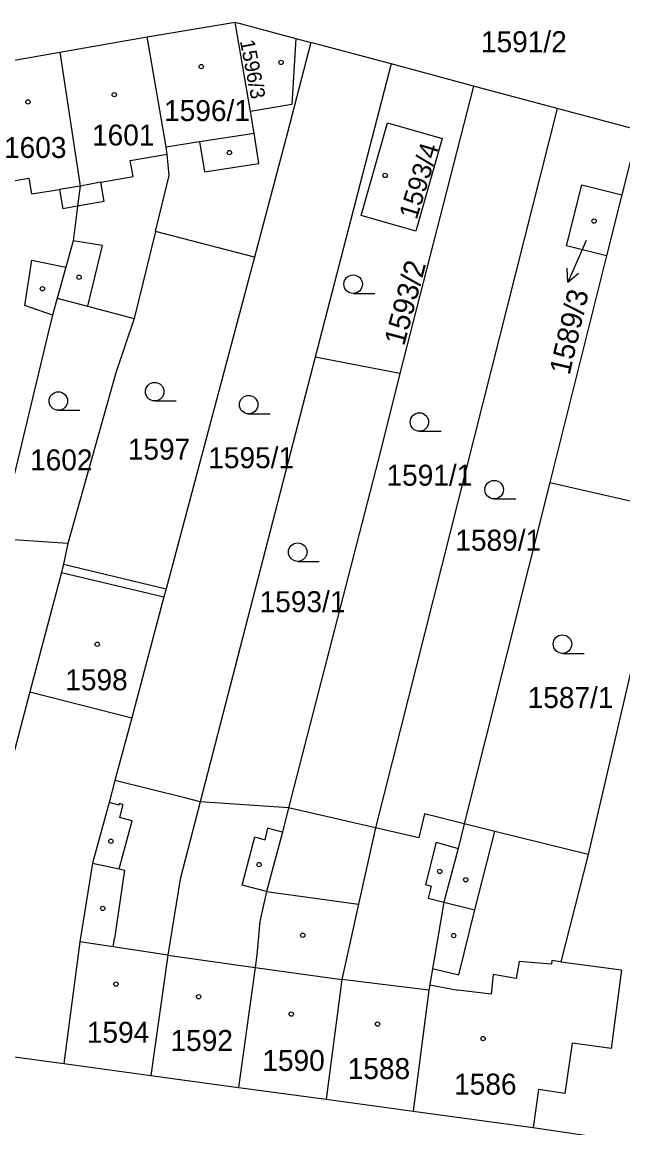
# Model space of a CAD drawing. Extents: x -733394 to -722299, y -1082822 to -1075049.
# Drawn here: x -728172.7 to -728124, y -1078606.5 to -1078516.9 of the extents above; entities that cross this region are included whole.
import ezdxf

# ---------------------------------------------------------------- set-up
doc = ezdxf.new("R2010")
doc.units = 0
for name, color, linetype in [('Hranice parcel', 7, 'Continuous'), ('Parcelní čísla', 7, 'Continuous'), ('Pop  PČ popisy', 7, 'Continuous'), ('Vnitřní kresba', 7, 'Continuous'), ('Značky budov', 7, 'Continuous'), ('Značky kultur', 7, 'Continuous')]:
    doc.layers.add(name, color=color, linetype=linetype)

msp = doc.modelspace()

# ---------------------------------------------------------------- linework, layer by layer
at = {"layer": 'Hranice parcel'}
for p, q in [((-728162.59, -1078518.09), (-728155.47, -1078516.89)), ((-728155.47, -1078516.89), (-728150.55, -1078518.21)), ((-728169.67, -1078519.33), (-728162.59, -1078518.09)), ((-728150.55, -1078518.21), (-728149.33, -1078518.54)), ((-728142.83, -1078520.28), (-728149.33, -1078518.54)), ((-728176.71, -1078520.56), (-728169.67, -1078519.33)), ((-728142.83, -1078520.28), (-728148.98, -1078544.05)), ((-728136.15, -1078522.07), (-728142.83, -1078520.28)), ((-728136.15, -1078522.07), (-728142.13, -1078545.37)), ((-728129.36, -1078523.9), (-728136.15, -1078522.07)), ((-728129.36, -1078523.9), (-728144.09, -1078582.2)), ((-728122.81, -1078525.65), (-728124.12, -1078530.89)), ((-728124.12, -1078530.89), (-728125.36, -1078535.83)), ((-728161.93, -1078533.86), (-728163.65, -1078540.92)), ((-728153.9, -1078535.95), (-728161.93, -1078533.86)), ((-728153.9, -1078535.95), (-728161.06, -1078562.81)), ((-728125.36, -1078535.83), (-728129.96, -1078554.19)), ((-728148.98, -1078544.05), (-728158.3, -1078580.09)), ((-728142.13, -1078545.37), (-728148.98, -1078544.05)), ((-728129.96, -1078554.19), (-728136.9, -1078581.86)), ((-728129.96, -1078554.19), (-728120.37, -1078556.41)), ((-728120.37, -1078556.41), (-728126.86, -1078584.35)), ((-728169.02, -1078559.14), (-728174.64, -1078558.77)), ((-728169.02, -1078559.14), (-728169.36, -1078560.81)), ((-728169.36, -1078560.81), (-728161.06, -1078562.81)), ((-728151.14, -1078580.58), (-728158.3, -1078580.09)), ((-728144.09, -1078582.2), (-728151.14, -1078580.58)), ((-728179.28, -1078599.92), (-728169.34, -1078601.29)), ((-728169.34, -1078601.29), (-728162.29, -1078602.25)), ((-728162.29, -1078602.25), (-728155.19, -1078603.22)), ((-728155.19, -1078603.22), (-728148.08, -1078604.18)), ((-728148.08, -1078604.18), (-728141.03, -1078605.16)), ((-728141.03, -1078605.16), (-728131.32, -1078606.48)), ((-728131.32, -1078606.48), (-728120.89, -1078608.01))]:
    msp.add_line(p, q, dxfattribs=at)
for points in [[(-728150.55, -1078518.21), (-728150.86, -1078523.56), (-728154.23, -1078524.13), (-728155.47, -1078516.89)], [(-728161.93, -1078533.86), (-728160.82, -1078529.32), (-728160.96, -1078527.58), (-728161.06, -1078527), (-728162.59, -1078518.09)], [(-728149.33, -1078518.54), (-728151.21, -1078525.84), (-728153.9, -1078535.95)], [(-728169.67, -1078519.33), (-728168.03, -1078530.18), (-728168.24, -1078531.8), (-728168.59, -1078534.61), (-728169.19, -1078536.76), (-728169.89, -1078539.27)], [(-728122.81, -1078525.65), (-728122.89, -1078525.63), (-728129.36, -1078523.9)], [(-728138.69, -1078526.32), (-728140.83, -1078533.82), (-728145.26, -1078532.56), (-728143.12, -1078525.06), (-728138.69, -1078526.32)], [(-728125.36, -1078535.83), (-728128.61, -1078535.02), (-728127.37, -1078530.07), (-728124.12, -1078530.89)], [(-728169.89, -1078539.27), (-728170.27, -1078540.65), (-728170.64, -1078542.18), (-728174.64, -1078558.77)], [(-728169.89, -1078539.27), (-728167.42, -1078539.92), (-728163.65, -1078540.92)], [(-728163.65, -1078540.92), (-728165.13, -1078545.3), (-728169.02, -1078559.14)], [(-728142.13, -1078545.37), (-728143.66, -1078551.56), (-728151.14, -1078580.58)], [(-728169.36, -1078560.81), (-728169.54, -1078561.5), (-728172.09, -1078571.16), (-728174.08, -1078578.7)], [(-728161.06, -1078562.81), (-728161.24, -1078563.48), (-728163.84, -1078573.26), (-728165.2, -1078578.36)], [(-728165.2, -1078578.36), (-728165.67, -1078580.14), (-728167.03, -1078585.06), (-728168.04, -1078591.42), (-728169.34, -1078601.29)], [(-728158.3, -1078580.09), (-728159.54, -1078579.77), (-728165.2, -1078578.36)], [(-728158.3, -1078580.09), (-728159.92, -1078586.34), (-728160.91, -1078592.51), (-728162.29, -1078602.25)], [(-728151.14, -1078580.58), (-728151.64, -1078582.53), (-728152.91, -1078587.35), (-728153.47, -1078589.77), (-728153.71, -1078592.48), (-728153.85, -1078593.5), (-728155.19, -1078603.22)], [(-728136.9, -1078581.86), (-728140.13, -1078581.06), (-728140.58, -1078583.01), (-728144.09, -1078582.2)], [(-728136.9, -1078581.86), (-728137.4, -1078583.87), (-728138.55, -1078588.2), (-728139.34, -1078592.84), (-728139.47, -1078593.59), (-728139.69, -1078594.91), (-728139.77, -1078595.35), (-728141.03, -1078605.16)], [(-728126.86, -1078584.35), (-728134.41, -1078582.48), (-728136.9, -1078581.86)], [(-728144.09, -1078582.2), (-728145.47, -1078588.38), (-728146.81, -1078594.48), (-728148.08, -1078604.18)], [(-728126.86, -1078584.35), (-728129.07, -1078593.05), (-728124.16, -1078593.7), (-728124.99, -1078600.06), (-728128.15, -1078599.63), (-728128.74, -1078603.73), (-728130.88, -1078603.4), (-728131.32, -1078606.48)]]:
    msp.add_lwpolyline(points, dxfattribs=at)
at = {"layer": 'Pop  PČ popisy'}
for p, q in [((-728127.29, -1078535.21), (-728128.511, -1078537.952)), ((-728127.02, -1078534.59), (-728127.29, -1078535.21)), ((-728128.511, -1078537.952), (-728128.561, -1078536.833)), ((-728128.511, -1078537.952), (-728127.646, -1078537.24))]:
    msp.add_line(p, q, dxfattribs=at)
at = {"layer": 'Vnitřní kresba'}
for p, q in [((-728153.93, -1078525.88), (-728154.23, -1078524.13)), ((-728158.35, -1078526.57), (-728153.93, -1078525.88)), ((-728153.54, -1078528.34), (-728153.93, -1078525.88)), ((-728161.06, -1078527), (-728158.35, -1078526.57)), ((-728158.35, -1078526.57), (-728157.96, -1078529.03)), ((-728163.96, -1078528.11), (-728160.96, -1078527.58)), ((-728163.73, -1078529.41), (-728163.96, -1078528.11)), ((-728157.96, -1078529.03), (-728153.54, -1078528.34)), ((-728175.15, -1078530.05), (-728172.17, -1078529.55)), ((-728172.17, -1078529.55), (-728171.96, -1078530.82)), ((-728166.34, -1078529.87), (-728168.03, -1078530.18)), ((-728166.34, -1078529.87), (-728163.73, -1078529.41)), ((-728166.07, -1078531.43), (-728166.34, -1078529.87)), ((-728171.96, -1078530.82), (-728169.71, -1078530.45)), ((-728168.03, -1078530.18), (-728169.71, -1078530.45)), ((-728169.71, -1078530.45), (-728169.44, -1078532.01)), ((-728166.07, -1078531.43), (-728168.24, -1078531.8)), ((-728168.24, -1078531.8), (-728169.44, -1078532.01)), ((-728166.23, -1078535), (-728168.59, -1078534.61)), ((-728166.23, -1078535), (-728167.42, -1078539.92)), ((-728172.51, -1078539.86), (-728171.94, -1078536.19)), ((-728171.94, -1078536.19), (-728169.19, -1078536.76)), ((-728170.27, -1078540.65), (-728172.51, -1078539.86)), ((-728169.54, -1078561.5), (-728161.24, -1078563.48)), ((-728172.09, -1078571.16), (-728163.84, -1078573.26)), ((-728164.9, -1078580.35), (-728165.67, -1078580.14)), ((-728164.86, -1078580.21), (-728164.9, -1078580.35)), ((-728164.57, -1078580.29), (-728164.86, -1078580.21)), ((-728164.57, -1078580.29), (-728164.84, -1078581.34)), ((-728164.85, -1078585.5), (-728163.82, -1078581.61)), ((-728163.82, -1078581.61), (-728164.84, -1078581.34)), ((-728152.83, -1078582.22), (-728153.07, -1078583.15)), ((-728151.64, -1078582.53), (-728152.83, -1078582.22)), ((-728136.05, -1078588.84), (-728134.41, -1078582.48)), ((-728154.89, -1078586.83), (-728153.87, -1078582.93)), ((-728153.87, -1078582.93), (-728153.07, -1078583.15)), ((-728139.18, -1078583.34), (-728140.05, -1078586.79)), ((-728139.18, -1078583.34), (-728137.4, -1078583.87)), ((-728167.03, -1078585.06), (-728164.85, -1078585.5)), ((-728164.85, -1078585.5), (-728164.43, -1078585.62)), ((-728164.43, -1078585.62), (-728165.24, -1078591.15)), ((-728152.91, -1078587.35), (-728154.89, -1078586.83)), ((-728140.05, -1078586.79), (-728139.57, -1078586.91)), ((-728139.57, -1078586.91), (-728139.81, -1078587.88)), ((-728152.91, -1078587.35), (-728145.47, -1078588.38)), ((-728139.81, -1078587.88), (-728138.55, -1078588.2)), ((-728138.55, -1078588.2), (-728136.05, -1078588.84)), ((-728137.34, -1078594.1), (-728136.05, -1078588.84)), ((-728165.34, -1078591.83), (-728168.04, -1078591.42)), ((-728165.34, -1078591.83), (-728165.24, -1078591.15)), ((-728160.91, -1078592.51), (-728165.34, -1078591.83)), ((-728160.91, -1078592.51), (-728153.85, -1078593.5)), ((-728153.85, -1078593.5), (-728146.81, -1078594.48)), ((-728139.47, -1078593.59), (-728137.34, -1078594.1)), ((-728132.44, -1078593.01), (-728132.68, -1078594.39)), ((-728129.82, -1078593.25), (-728132.44, -1078593.01)), ((-728129.79, -1078592.95), (-728129.82, -1078593.25)), ((-728129.07, -1078593.05), (-728129.79, -1078592.95)), ((-728139.77, -1078595.35), (-728146.81, -1078594.48)), ((-728134.55, -1078594.07), (-728134.73, -1078595.66)), ((-728132.68, -1078594.39), (-728134.55, -1078594.07)), ((-728139.69, -1078594.91), (-728137.42, -1078595.35)), ((-728134.73, -1078595.66), (-728137.42, -1078595.35))]:
    msp.add_line(p, q, dxfattribs=at)
at = {"layer": 'Značky budov'}
for centre in [(-728151.737, -1078520.159), (-728158.207, -1078520.499), (-728165.257, -1078522.769), (-728172.257, -1078523.359), (-728155.927, -1078527.469), (-728143.317, -1078529.319), (-728126.377, -1078533.019), (-728168.107, -1078537.569), (-728171.077, -1078538.499), (-728166.637, -1078567.309), (-728165.527, -1078583.279), (-728153.527, -1078585.169), (-728138.887, -1078585.719), (-728136.777, -1078586.399), (-728166.197, -1078588.719), (-728149.987, -1078590.899), (-728137.757, -1078590.919), (-728165.127, -1078594.849), (-728158.427, -1078595.879), (-728150.917, -1078597.279), (-728143.917, -1078598.089), (-728135.377, -1078599.269)]:
    msp.add_circle(centre, 0.175, dxfattribs=at)
at = {"layer": 'Značky kultur'}
for p, q in [((-728145.903, -1078538.88), (-728144.153, -1078538.88)), ((-728161.983, -1078547.59), (-728160.233, -1078547.59)), ((-728169.793, -1078548.35), (-728168.043, -1078548.35)), ((-728154.373, -1078548.64), (-728152.623, -1078548.64)), ((-728140.533, -1078550.05), (-728138.783, -1078550.05)), ((-728134.473, -1078555.53), (-728132.723, -1078555.53)), ((-728150.393, -1078560.59), (-728148.643, -1078560.59)), ((-728128.943, -1078568.05), (-728127.193, -1078568.05))]:
    msp.add_line(p, q, dxfattribs=at)
for centre in [(-728145.903, -1078538.13), (-728161.983, -1078546.84), (-728169.793, -1078547.6), (-728154.373, -1078547.89), (-728140.533, -1078549.3), (-728134.473, -1078554.78), (-728150.393, -1078559.84), (-728128.943, -1078567.3)]:
    msp.add_circle(centre, 0.75, dxfattribs=at)

# ---------------------------------------------------------------- texts
at = {"layer": 'Parcelní čísla'}
for s, p in [('1591/2', (-728135.545, -1078519.33)), ('1596/1', (-728161.22, -1078524.91)), ('1601', (-728167.06, -1078526.89)), ('1603', (-728174.19, -1078527.9)), ('1597', (-728164.16, -1078552.35)), ('1595/1', (-728157.64, -1078553.04)), ('1602', (-728172.08, -1078553.22)), ('1591/1', (-728143.2, -1078554.46)), ('1589/1', (-728137.62, -1078559.73)), ('1593/1', (-728153.48, -1078564.71)), ('1598', (-728169.227, -1078571.04)), ('1587/1', (-728131.76, -1078572.48)), ('1594', (-728167.48, -1078599.61)), ('1592', (-728160.7, -1078600.27)), ('1590', (-728153.26, -1078601.89)), ('1588', (-728146.34, -1078602.55)), ('1586', (-728137.72, -1078603.81))]:
    msp.add_text(s, height=1.7, dxfattribs=at).set_placement(p)
for s, height, rotation, p in [('1596/3', 1.19, 281, (-728155.084, -1078518.423)), ('1593/4', 1.53, 73, (-728140.758, -1078532.963)), ('1593/2', 1.7, 75, (-728141.778, -1078543.199)), ('1589/3', 1.7, 77, (-728128.366, -1078545.559))]:
    msp.add_text(s, height=height, rotation=rotation, dxfattribs=at).set_placement(p)

doc.saveas('drawing.dxf')
